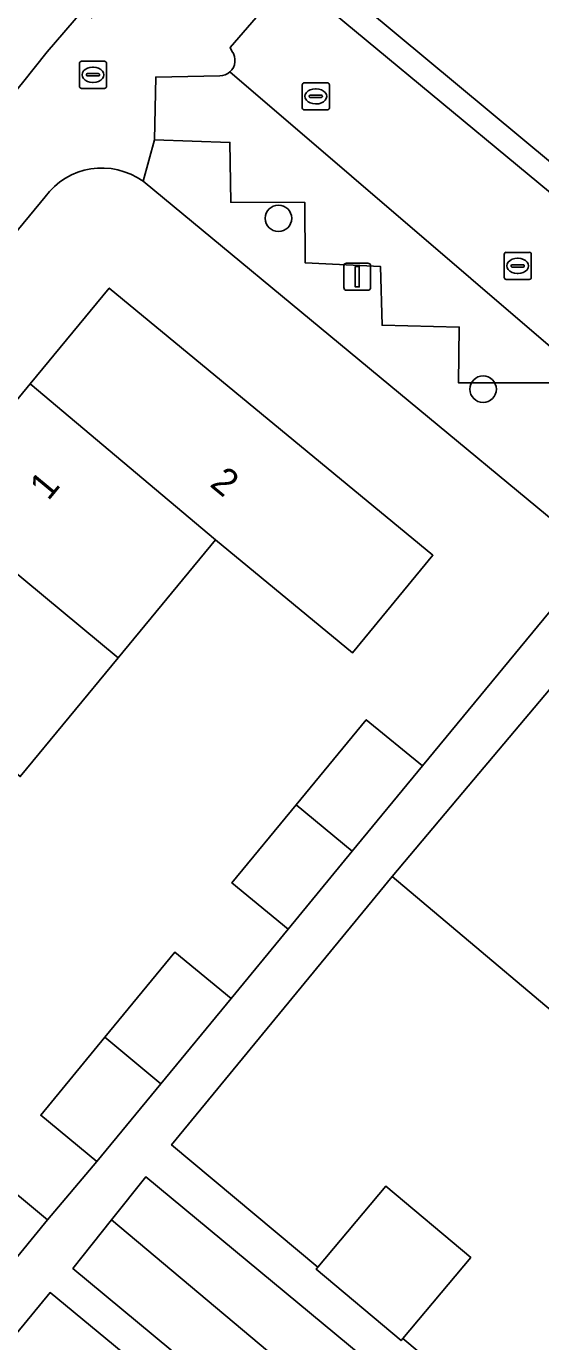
# Model space of a CAD drawing. Extents: x 162073 to 163043, y 381818 to 382561.
# Drawn here: x 162396.77 to 162415.76, y 382149.28 to 382197.82 of the extents above; entities that cross this region are included whole.
import ezdxf

# ---------------------------------------------------------------- set-up
doc = ezdxf.new("R2010")
doc.units = 0
for name, color, linetype in [('IMGEO_Boom', 7, 'Continuous'), ('IMGEO_Brandkraan', 7, 'Continuous'), ('IMGEO_Erf', 7, 'Continuous'), ('IMGEO_Kolk', 7, 'Continuous'), ('IMGEO_Lichtmast', 7, 'Continuous'), ('IMGEO_Pand', 7, 'Continuous'), ('IMGEO_Pand_nummerreeks', 7, 'Continuous'), ('IMGEO_Parkeervlak_open', 7, 'Continuous'), ('IMGEO_Rijbaan_lokaal_open', 7, 'Continuous'), ('IMGEO_Voetpad_open', 7, 'Continuous')]:
    doc.layers.add(name, color=color, linetype=linetype)

msp = doc.modelspace()

# ---------------------------------------------------------------- linework, layer by layer
at = {"layer": 'IMGEO_Boom'}
for centre in [(162406.079, 382190.738), (162413.637, 382184.432)]:
    msp.add_circle(centre, 0.489, dxfattribs=at)
at = {"layer": 'IMGEO_Brandkraan'}
for p, q in [((162398.731, 382195.608), (162398.731, 382196.46)), ((162398.806, 382196.534), (162399.658, 382196.534)), ((162399.033, 382196.077), (162399.431, 382196.077)), ((162399.219, 382196.314), (162399.244, 382196.314)), ((162399.732, 382196.46), (162399.732, 382195.608)), ((162398.99, 382196.028), (162398.99, 382196.04)), ((162399.428, 382195.991), (162399.03, 382195.991)), ((162399.242, 382195.754), (162399.217, 382195.754)), ((162399.474, 382196.04), (162399.474, 382196.028)), ((162399.658, 382195.534), (162398.806, 382195.534))]:
    msp.add_line(p, q, dxfattribs=at)
for points in [[(162398.731, 382195.608), (162398.731, 382196.46)], [(162398.806, 382196.534), (162399.658, 382196.534)], [(162399.732, 382196.46), (162399.732, 382195.608)], [(162399.658, 382195.534), (162398.806, 382195.534)]]:
    msp.add_lwpolyline(points, dxfattribs=at)
for centre, radius, start, end in [((162398.808, 382196.458), 0.0765, 91.552, 178.448), ((162398.808, 382196.458), 0.0765, 91.552, 178.448), ((162399.03, 382196.037), 0.0403, 85.8775, 175.7526), ((162399.435, 382196.039), 0.0386, 1.7309, 96.639), ((162399.656, 382196.458), 0.0765, 1.552, 88.448), ((162399.656, 382196.458), 0.0765, 1.552, 88.448), ((162398.808, 382195.61), 0.0765, 181.552, 268.448), ((162398.808, 382195.61), 0.0765, 181.552, 268.448), ((162399.027, 382196.027), 0.0366, 178.938, 274.7102), ((162399.431, 382196.034), 0.043, 264.8664, 352.4533), ((162399.656, 382195.61), 0.0765, 271.552, 358.448), ((162399.656, 382195.61), 0.0765, 271.552, 358.448)]:
    msp.add_arc(centre, radius, start, end, dxfattribs=at)
for centre, major_axis, ratio, start_param, end_param in [((162399.218, 382196.034), (-0.387, 0.002), 0.722429, 4.712389, 7.853982), ((162399.243, 382196.034), (-0.39, 0.002), 0.717154, 1.570796, 4.712389)]:
    msp.add_ellipse(centre, major_axis=major_axis, ratio=ratio, start_param=start_param, end_param=end_param, dxfattribs=at)
at = {"layer": 'IMGEO_Erf'}
for points in [[(162408.089, 382199.497), (162421.972, 382187.946), (162424.231, 382186.112), (162429.931, 382193.023), (162427.878, 382194.724), (162430.355, 382197.714), (162432.409, 382196.013), (162435.049, 382199.178), (162433.016, 382200.814), (162435.552, 382203.966), (162437.988, 382206.992), (162440.021, 382205.355), (162442.729, 382208.453), (162440.696, 382210.089), (162443.233, 382213.241), (162445.668, 382216.267)], [(162399.67, 382160.515), (162402.259, 382163.659), (162404.333, 382161.951), (162406.434, 382164.505), (162404.36, 382166.213), (162406.729, 382169.091), (162409.319, 382172.236), (162411.393, 382170.528), (162417.801, 382178.277), (162401.08, 382192.104)], [(162397.464, 382191.526), (162365.499, 382152.814), (162362.554, 382149.261)], [(162395.724, 382183.185), (162396.912, 382184.626), (162399.832, 382188.165), (162411.785, 382178.304), (162408.811, 382174.698), (162403.752, 382178.871), (162400.165, 382174.522), (162396.544, 382170.133)], [(162363.474, 382144.097), (162379.006, 382131.297), (162385.618, 382139.32), (162383.544, 382141.028), (162385.913, 382143.906), (162388.503, 382147.051), (162390.577, 382145.343), (162392.595, 382147.754), (162390.521, 382149.462), (162392.89, 382152.34), (162395.48, 382155.485), (162397.554, 382153.777), (162399.374, 382155.928), (162397.3, 382157.636), (162399.67, 382160.515)]]:
    msp.add_lwpolyline(points, dxfattribs=at)
for points in [[(162444.062, 382138.031), (162435.644, 382145.11), (162427.226, 382152.189), (162418.808, 382159.269), (162410.278, 382166.443), (162402.134, 382156.545), (162407.53, 382152.031), (162410.045, 382155.021), (162413.18, 382152.385), (162410.672, 382149.403), (162469.86, 382099.891), (162477.847, 382109.617), (162469.315, 382116.792), (162460.898, 382123.872), (162452.48, 382130.951)], [(162426.82, 382110.258), (162431.897, 382106.068), (162440.381, 382099.065), (162448.864, 382092.063), (162456.35, 382101.275), (162460.128, 382098.157), (162453.876, 382090.581), (162458.753, 382086.556), (162457.449, 382084.977), (162457.546, 382084.897), (162465.734, 382094.868), (162397.649, 382151.094), (162389.437, 382141.114), (162397.963, 382134.077), (162406.447, 382127.074), (162414.93, 382120.072), (162423.413, 382113.07), (162423.685, 382112.846), (162430.242, 382120.791), (162433.377, 382118.204)]]:
    msp.add_lwpolyline(points, close=True, dxfattribs=at)
msp.add_arc((162399.562, 382190), 2.594, 54.1878, 143.9755, dxfattribs=at)
at = {"layer": 'IMGEO_Kolk'}
for p, q in [((162406.959, 382194.813), (162406.959, 382195.665)), ((162407.034, 382195.739), (162407.886, 382195.739)), ((162407.96, 382195.665), (162407.96, 382194.813)), ((162407.218, 382195.233), (162407.218, 382195.245)), ((162407.656, 382195.196), (162407.258, 382195.196)), ((162407.261, 382195.282), (162407.659, 382195.282)), ((162407.447, 382195.519), (162407.472, 382195.519)), ((162407.702, 382195.245), (162407.702, 382195.233)), ((162407.886, 382194.739), (162407.034, 382194.739)), ((162407.47, 382194.959), (162407.445, 382194.959)), ((162414.415, 382188.557), (162414.415, 382189.409)), ((162414.49, 382189.483), (162415.342, 382189.483)), ((162415.416, 382189.409), (162415.416, 382188.557)), ((162414.674, 382188.977), (162414.674, 382188.989)), ((162415.112, 382188.94), (162414.714, 382188.94)), ((162414.717, 382189.026), (162415.115, 382189.026)), ((162414.903, 382189.263), (162414.928, 382189.263)), ((162415.158, 382188.989), (162415.158, 382188.977)), ((162415.342, 382188.483), (162414.49, 382188.483)), ((162414.926, 382188.703), (162414.901, 382188.703))]:
    msp.add_line(p, q, dxfattribs=at)
for points in [[(162406.959, 382194.813), (162406.959, 382195.665)], [(162407.034, 382195.739), (162407.886, 382195.739)], [(162407.96, 382195.665), (162407.96, 382194.813)], [(162407.886, 382194.739), (162407.034, 382194.739)], [(162414.415, 382188.557), (162414.415, 382189.409)], [(162414.49, 382189.483), (162415.342, 382189.483)], [(162415.416, 382189.409), (162415.416, 382188.557)], [(162415.342, 382188.483), (162414.49, 382188.483)]]:
    msp.add_lwpolyline(points, dxfattribs=at)
for centre, radius, start, end in [((162407.036, 382195.663), 0.0765, 91.552, 178.448), ((162407.036, 382195.663), 0.0765, 91.552, 178.448), ((162407.884, 382195.663), 0.0765, 1.552, 88.448), ((162407.884, 382195.663), 0.0765, 1.552, 88.448), ((162407.258, 382195.242), 0.0403, 85.8775, 175.7526), ((162407.255, 382195.232), 0.0366, 178.938, 274.7102), ((162407.659, 382195.239), 0.043, 264.8664, 352.4533), ((162407.663, 382195.244), 0.0386, 1.7309, 96.639), ((162407.036, 382194.815), 0.0765, 181.552, 268.448), ((162407.036, 382194.815), 0.0765, 181.552, 268.448), ((162407.884, 382194.815), 0.0765, 271.552, 358.448), ((162407.884, 382194.815), 0.0765, 271.552, 358.448), ((162414.492, 382189.407), 0.0765, 91.552, 178.448), ((162414.492, 382189.407), 0.0765, 91.552, 178.448), ((162415.34, 382189.407), 0.0765, 1.552, 88.448), ((162415.34, 382189.407), 0.0765, 1.552, 88.448), ((162414.714, 382188.986), 0.0403, 85.8775, 175.7526), ((162414.711, 382188.976), 0.0366, 178.938, 274.7102), ((162415.115, 382188.983), 0.043, 264.8664, 352.4533), ((162415.119, 382188.988), 0.0386, 1.7309, 96.639), ((162414.492, 382188.559), 0.0765, 181.552, 268.448), ((162414.492, 382188.559), 0.0765, 181.552, 268.448), ((162415.34, 382188.559), 0.0765, 271.552, 358.448), ((162415.34, 382188.559), 0.0765, 271.552, 358.448)]:
    msp.add_arc(centre, radius, start, end, dxfattribs=at)
for centre, major_axis, ratio, start_param, end_param in [((162407.446, 382195.239), (-0.387, 0.002), 0.722429, 4.712389, 7.853982), ((162407.471, 382195.239), (-0.39, 0.002), 0.717154, 1.570796, 4.712389), ((162414.902, 382188.983), (-0.387, 0.002), 0.722429, 4.712389, 7.853982), ((162414.927, 382188.983), (-0.39, 0.002), 0.717154, 1.570796, 4.712389)]:
    msp.add_ellipse(centre, major_axis=major_axis, ratio=ratio, start_param=start_param, end_param=end_param, dxfattribs=at)
at = {"layer": 'IMGEO_Lichtmast'}
for p, q in [((162408.493, 382188.184), (162408.493, 382188.984)), ((162408.493, 382188.984), (162408.493, 382188.184)), ((162408.593, 382189.084), (162409.383, 382189.084)), ((162409.383, 382189.084), (162408.593, 382189.084)), ((162409.483, 382188.984), (162409.483, 382188.184)), ((162409.483, 382188.184), (162409.483, 382188.984)), ((162409.383, 382188.084), (162408.593, 382188.084)), ((162408.593, 382188.084), (162409.383, 382188.084))]:
    msp.add_line(p, q, dxfattribs=at)
msp.add_lwpolyline([(162408.913, 382188.959), (162409.063, 382188.959), (162409.063, 382188.209), (162408.913, 382188.209), (162408.913, 382188.959)], dxfattribs=at)
for centre, start, end in [((162408.593, 382188.984), 90, 180), ((162408.593, 382188.984), 90, 180), ((162409.383, 382188.984), 0, 90), ((162409.383, 382188.984), 360, 90), ((162408.593, 382188.184), 180, 270), ((162408.593, 382188.184), 180, 270), ((162409.383, 382188.184), 270, 0), ((162409.383, 382188.184), 270, 0)]:
    msp.add_arc(centre, 0.1, start, end, dxfattribs=at)
at = {"layer": 'IMGEO_Pand'}
for points in [[(162403.752, 382178.871), (162408.811, 382174.698), (162411.785, 382178.304), (162399.832, 382188.165), (162396.912, 382184.626)], [(162403.752, 382178.871), (162396.912, 382184.626), (162395.724, 382183.185), (162395.199, 382183.618), (162393.224, 382181.223), (162393.731, 382180.804), (162393.261, 382180.234), (162400.165, 382174.522)], [(162389.656, 382175.832), (162396.544, 382170.133), (162400.165, 382174.522), (162393.261, 382180.234), (162392.163, 382178.903), (162391.662, 382179.316), (162389.723, 382176.967), (162390.24, 382176.54)], [(162424.641, 382166.204), (162416.111, 382173.378), (162412.893, 382169.552), (162410.278, 382166.443), (162418.808, 382159.269)], [(162406.729, 382169.091), (162408.8, 382167.378), (162411.393, 382170.528), (162409.319, 382172.236)], [(162406.729, 382169.091), (162404.36, 382166.213), (162406.434, 382164.505), (162408.8, 382167.378)], [(162399.67, 382160.515), (162401.74, 382158.802), (162404.333, 382161.951), (162402.259, 382163.659)], [(162399.67, 382160.515), (162397.3, 382157.636), (162399.374, 382155.928), (162401.74, 382158.802)], [(162392.89, 382152.34), (162394.961, 382150.627), (162397.554, 382153.777), (162395.48, 382155.485)], [(162409.597, 382148.387), (162401.184, 382155.368), (162399.92, 382153.78), (162408.279, 382146.749)], [(162407.53, 382152.031), (162407.471, 382151.961), (162410.606, 382149.324), (162410.672, 382149.403), (162413.18, 382152.385), (162410.045, 382155.021)], [(162406.887, 382145.019), (162408.279, 382146.749), (162399.92, 382153.78), (162398.491, 382151.984)]]:
    msp.add_lwpolyline(points, close=True, dxfattribs=at)
at = {"layer": 'IMGEO_Parkeervlak_open'}
msp.add_lwpolyline([(162403.919, 382195.999), (162401.551, 382195.953), (162401.507, 382193.635), (162404.285, 382193.542), (162404.319, 382191.334), (162407.057, 382191.319), (162407.062, 382189.101), (162409.85, 382188.958), (162409.905, 382186.79), (162412.753, 382186.727), (162412.728, 382184.669), (162417.674, 382184.663), (162404.286, 382196.14)], dxfattribs=at)
msp.add_arc((162403.915, 382196.557), 0.558, 270.3994, 311.6338, dxfattribs=at)
at = {"layer": 'IMGEO_Rijbaan_lokaal_open'}
for points in [[(162403.616, 382205.939), (162400.109, 382208.829), (162398.977, 382207.405), (162394.607, 382201.927), (162393.345, 382200.337), (162392.521, 382199.353), (162391.67, 382198.337), (162391.469, 382198.07), (162387.133, 382192.747), (162382.421, 382186.948), (162380.42, 382184.465), (162375.549, 382178.578), (162374.573, 382177.417), (162370.999, 382173.141), (162375.161, 382169.721), (162388.281, 382185.55), (162395.883, 382194.813), (162396.623, 382195.74), (162397.535, 382196.883), (162398.84, 382198.394), (162403.183, 382203.671)], [(162404.286, 382196.14), (162417.674, 382184.663), (162420.494, 382188.067), (162406.528, 382199.641), (162405.413, 382198.34), (162404.297, 382197.038), (162404.356, 382196.907)]]:
    msp.add_lwpolyline(points, dxfattribs=at)
msp.add_arc((162403.913, 382196.561), 0.562, 311.5523, 38.0184, dxfattribs=at)
at = {"layer": 'IMGEO_Voetpad_open'}
for points in [[(162404.356, 382196.907), (162404.297, 382197.038), (162405.413, 382198.34), (162401.376, 382200.754), (162399.186, 382198.137), (162398.84, 382198.394), (162397.535, 382196.883), (162396.623, 382195.74), (162395.883, 382194.813)], [(162401.08, 382192.104), (162401.507, 382193.635), (162401.551, 382195.953)], [(162401.551, 382195.953), (162403.919, 382195.999)], [(162418.864, 382184.662), (162417.674, 382184.663), (162412.728, 382184.669), (162412.753, 382186.727), (162409.905, 382186.79), (162409.85, 382188.958), (162407.062, 382189.101), (162407.057, 382191.319), (162404.319, 382191.334), (162404.285, 382193.542), (162401.507, 382193.635), (162401.08, 382192.104), (162417.801, 382178.277), (162419.203, 382177.117), (162487.224, 382120.866)], [(162362.082, 382153.919), (162361.17, 382152.783), (162358.381, 382149.422), (162357.867, 382148.812), (162357.27, 382148.101), (162358.143, 382147.418), (162357.456, 382146.581), (162359.183, 382145.157), (162362.554, 382149.261), (162365.499, 382152.814), (162397.464, 382191.526)], [(162410.672, 382149.403), (162410.606, 382149.324), (162407.471, 382151.961), (162407.53, 382152.031), (162402.134, 382156.545), (162410.278, 382166.443), (162412.893, 382169.552), (162416.111, 382173.378), (162419.203, 382177.117), (162417.801, 382178.277), (162411.393, 382170.528), (162408.8, 382167.378), (162406.434, 382164.505), (162404.333, 382161.951), (162401.74, 382158.802), (162399.374, 382155.928), (162397.554, 382153.777), (162394.961, 382150.627), (162392.595, 382147.754)], [(162389.437, 382141.114), (162397.649, 382151.094), (162465.734, 382094.868)], [(162469.86, 382099.891), (162410.672, 382149.403)]]:
    msp.add_lwpolyline(points, dxfattribs=at)
for points in [[(162425.454, 382185.106), (162424.614, 382185.801), (162424.231, 382186.112), (162421.972, 382187.946), (162408.089, 382199.497), (162406.528, 382199.641), (162420.494, 382188.067), (162426.212, 382183.329), (162426.761, 382182.88), (162455.361, 382159.209), (162459.935, 382155.423), (162460.487, 382156.099)], [(162440.745, 382116.93), (162432.28, 382123.953), (162423.816, 382130.975), (162415.351, 382137.997), (162406.887, 382145.019), (162398.491, 382151.984), (162399.92, 382153.78), (162401.184, 382155.368), (162409.597, 382148.387), (162418.06, 382141.366), (162426.523, 382134.344), (162434.986, 382127.323), (162443.449, 382120.301), (162451.913, 382113.279), (162460.422, 382106.219), (162468.886, 382099.197), (162467.266, 382097.134), (162466.216, 382095.799), (162457.641, 382102.913), (162449.209, 382109.908)]]:
    msp.add_lwpolyline(points, close=True, dxfattribs=at)
for centre, radius, start, end in [((162403.913, 382196.561), 0.562, 311.5523, 38.0184), ((162403.915, 382196.557), 0.558, 270.3994, 311.6338), ((162399.562, 382190), 2.594, 54.1878, 143.9755)]:
    msp.add_arc(centre, radius, start, end, dxfattribs=at)

# ---------------------------------------------------------------- texts
at = {"layer": 'IMGEO_Pand_nummerreeks'}
for s, rotation, p in [('1', 50.4074, (162397.581, 382180.288)), ('2', 320.478, (162403.507, 382180.88))]:
    msp.add_text(s, height=1, rotation=rotation, dxfattribs=at).set_placement(p)

doc.saveas('drawing.dxf')
